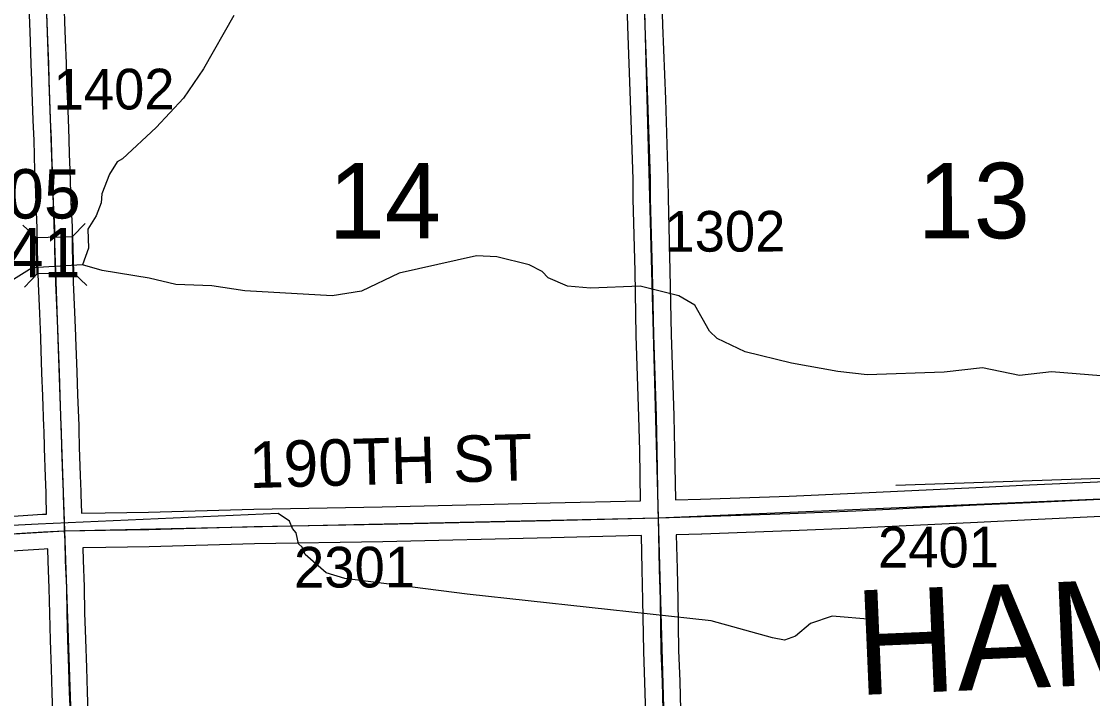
# Model space of a CAD drawing. Extents: x 128.7 to 185.5, y -21.4 to 12.6.
# Drawn here: x 161.996 to 163.84, y -4.016 to -2.85 of the extents above; entities that cross this region are included whole.
import ezdxf

# ---------------------------------------------------------------- set-up
doc = ezdxf.new("R2010")
doc.units = 0
for name, color, linetype in [('tdCoDirctArrow', 7, 'Continuous'), ('tdCoHydroRiver', 7, 'Continuous'), ('tdCoSecRdNmbr', 7, 'Continuous'), ('tdCoSecRdTxt', 7, 'Continuous'), ('tdCoSecRteBand', 7, 'Continuous'), ('tdCoSecRteCL', 7, 'Continuous'), ('tdCoSectLine', 7, 'Continuous'), ('tdCoSectNmbr', 7, 'Continuous'), ('tdCoStrucSec', 7, 'Continuous'), ('tdCoStrucSecCoName', 7, 'Continuous'), ('tdCoStrucSecFHWANum', 7, 'Continuous'), ('tdCoSurfAsphalt', 7, 'Continuous'), ('tdCoSurfGravel', 7, 'Continuous'), ('tdCoTwpNameTxt', 7, 'Continuous')]:
    doc.layers.add(name, color=color, linetype=linetype)

msp = doc.modelspace()

# ---------------------------------------------------------------- linework, layer by layer
at = {"layer": 'tdCoDirctArrow'}
msp.add_lwpolyline([(163.5013, -3.6482), (163.9205, -3.6344), (163.9241, -3.6341), (163.9263, -3.6337), (163.9291, -3.633), (163.9318, -3.632), (163.9345, -3.6307), (163.937, -3.6292), (163.9394, -3.6276), (163.9416, -3.6257), (163.9437, -3.6236), (163.9455, -3.6214), (163.9472, -3.6189), (163.9486, -3.6164), (163.9498, -3.6137), (163.9508, -3.611), (163.9515, -3.6082), (163.952, -3.6053), (163.9522, -3.6024), (163.9521, -3.5994), (163.9401, -3.2138)], dxfattribs=at)
at = {"layer": 'tdCoHydroRiver'}
for points in [[(162.3616, -2.8396), (162.3098, -2.9315), (162.2753, -2.9817), (162.2283, -3.0324), (162.1704, -3.0866), (162.1611, -3.0917), (162.1477, -3.1128), (162.1347, -3.1464), (162.1337, -3.1622), (162.1251, -3.1846), (162.1102, -3.2073), (162.1114, -3.2404), (162.1014, -3.2692), (162.0148, -3.274), (161.9824, -3.2941)], [(163.8748, -3.4617), (163.7688, -3.453), (163.7138, -3.4598), (163.6501, -3.4464), (163.5841, -3.4536), (163.4517, -3.4586), (163.401, -3.4526), (163.3215, -3.4382), (163.2419, -3.4191), (163.1937, -3.3956), (163.1806, -3.3835), (163.1552, -3.3386), (163.1278, -3.3223), (163.0609, -3.3059), (162.9758, -3.3091), (162.9362, -3.3058), (162.9025, -3.2913), (162.8926, -3.2806), (162.8701, -3.2688), (162.8143, -3.2551), (162.7795, -3.2533), (162.6465, -3.2835), (162.5814, -3.3143), (162.5312, -3.3225), (162.3809, -3.314), (162.3237, -3.305), (162.2621, -3.3026), (162.2159, -3.2917), (162.1349, -3.279), (162.1014, -3.2692)], [(163.4596, -3.8797), (163.3915, -3.8743), (163.3541, -3.8868), (163.3281, -3.9083), (163.3094, -3.9153), (163.2887, -3.9113), (163.1835, -3.8821), (162.7635, -3.8363), (162.5525, -3.8095), (162.5206, -3.7996), (162.4847, -3.7678), (162.4795, -3.7554), (162.4729, -3.7493), (162.4691, -3.7305), (162.4625, -3.7229), (162.4573, -3.7104), (162.4378, -3.697), (162.025, -3.7156), (161.3129, -3.7517)]]:
    msp.add_lwpolyline(points, dxfattribs=at)
at = {"layer": 'tdCoSecRteBand'}
for points in [[(162.0996, -3.6968), (162.1401, -3.6959), (162.1402, -3.6959), (162.1403, -3.6959), (162.2148, -3.6947), (162.3959, -3.6898), (162.3961, -3.6897), (162.3962, -3.6897), (162.6171, -3.6858), (162.9062, -3.6791), (163.0618, -3.6753), (163.0618, -3.6753), (163.0619, -3.6753), (163.0602, -3.5885), (163.059, -3.531), (163.0543, -3.3906), (163.0543, -3.3903), (163.0543, -3.3901), (163.0523, -3.2802), (163.0491, -3.1553), (163.0491, -3.1551), (163.0491, -3.1548), (163.0489, -3.1216), (163.0444, -2.9859), (163.0398, -2.8585), (163.0397, -2.8584), (163.0397, -2.8582), (163.0358, -2.7159)], [(163.0963, -2.7342), (163.0997, -2.8564), (163.1044, -2.9838), (163.1044, -2.9839), (163.1044, -2.9839), (163.1088, -3.12), (163.1089, -3.1204), (163.1089, -3.1208), (163.1091, -3.1541), (163.1123, -3.2788), (163.1123, -3.2789), (163.1123, -3.2791), (163.1143, -3.3888), (163.119, -3.5291), (163.119, -3.5293), (163.119, -3.5295), (163.1202, -3.5872), (163.1202, -3.5872), (163.1202, -3.5873), (163.1219, -3.6738)], [(161.9484, -3.7039), (162.0324, -3.6987), (162.0328, -3.6987), (162.0332, -3.6986), (162.0396, -3.6984), (162.0386, -3.6667), (162.0385, -3.6613), (162.0374, -3.6341), (162.0374, -3.634), (162.0374, -3.6339), (162.0358, -3.5846), (162.0358, -3.5845), (162.0358, -3.5843), (162.0351, -3.5549), (162.0349, -3.5479), (162.033, -3.4949), (162.033, -3.4948), (162.033, -3.4948), (162.0316, -3.4555), (162.0295, -3.3967), (162.0294, -3.394), (162.0276, -3.3529), (162.0276, -3.3528), (162.0276, -3.3528), (162.0255, -3.301), (162.0255, -3.3008), (162.0255, -3.3007), (162.0244, -3.2647), (162.0244, -3.2646), (162.0244, -3.2646), (162.0237, -3.2414), (162.0237, -3.2384), (162.0237, -3.2381), (162.0237, -3.2377), (162.0235, -3.2059), (162.0214, -3.1638), (162.0214, -3.1636), (162.0214, -3.1633), (162.0203, -3.1281), (162.0195, -3.1078), (162.0195, -3.1076), (162.0195, -3.1075), (162.0186, -3.08), (162.0179, -3.0547), (162.0164, -3.02), (162.0164, -3.0199), (162.0164, -3.0198), (162.0141, -2.955), (162.014, -2.9548), (162.014, -2.9547), (162.014, -2.9515), (162.0131, -2.9236), (162.0116, -2.8835), (162.0104, -2.8526), (162.0104, -2.8525), (162.0104, -2.8524), (162.0091, -2.8127)], [(162.069, -2.8107), (162.0703, -2.8503), (162.0716, -2.8811), (162.0716, -2.8811), (162.0716, -2.8812), (162.0731, -2.9215), (162.0731, -2.9216), (162.0731, -2.9217), (162.0739, -2.9498), (162.074, -2.9529), (162.0764, -3.0176), (162.0778, -3.0523), (162.0779, -3.0525), (162.0779, -3.0527), (162.0786, -3.0782), (162.0794, -3.1055), (162.0803, -3.1257), (162.0803, -3.1259), (162.0803, -3.126), (162.0814, -3.1612), (162.0834, -3.2036), (162.0835, -3.2042), (162.0835, -3.2049), (162.0837, -3.2371), (162.0837, -3.2398), (162.0843, -3.2629), (162.0854, -3.2987), (162.0876, -3.3503), (162.0893, -3.3915), (162.0894, -3.3942), (162.0894, -3.3943), (162.0894, -3.3944), (162.0916, -3.4533), (162.0916, -3.4534), (162.0916, -3.4534), (162.0929, -3.4928), (162.0948, -3.5457), (162.0951, -3.5529), (162.0951, -3.5531), (162.0951, -3.5533), (162.0958, -3.5828), (162.0974, -3.6319), (162.0984, -3.6591), (162.0984, -3.6592), (162.0984, -3.6593), (162.0986, -3.6648), (162.0996, -3.6964), (162.0996, -3.6964), (162.0996, -3.6968)], [(163.1219, -3.6738), (163.165, -3.6727), (163.3176, -3.6673), (163.4306, -3.6624), (163.6387, -3.6525), (163.7309, -3.6481), (163.7309, -3.6481), (163.731, -3.6481), (163.9001, -3.6402)], [(163.9029, -3.7001), (163.7338, -3.708), (163.6416, -3.7125), (163.6416, -3.7125), (163.6415, -3.7125), (163.4334, -3.7223), (163.4334, -3.7223), (163.4333, -3.7223), (163.3201, -3.7273), (163.32, -3.7273), (163.3199, -3.7273), (163.167, -3.7327), (163.1668, -3.7327), (163.1666, -3.7327), (163.1232, -3.7338), (163.1232, -3.7338), (163.1246, -3.7926), (163.1246, -3.7926), (163.1246, -3.7926), (163.1259, -3.8451), (163.1259, -3.8452), (163.1259, -3.8453), (163.1273, -3.933), (163.1293, -3.9862), (163.1293, -3.9864), (163.1293, -3.9865), (163.1313, -4.0594)], [(163.0713, -4.0612), (163.0693, -3.9883), (163.0674, -3.9349), (163.0674, -3.9346), (163.0674, -3.9343), (163.0659, -3.8464), (163.0646, -3.794), (163.0632, -3.7353), (162.9077, -3.7391), (162.9077, -3.7391), (162.9077, -3.7391), (162.6184, -3.7458), (162.6183, -3.7458), (162.6182, -3.7458), (162.3974, -3.7497), (162.2163, -3.7547), (162.2161, -3.7547), (162.216, -3.7547), (162.1413, -3.7559), (162.1016, -3.7567), (162.1022, -3.7774), (162.1041, -3.8234), (162.1041, -3.8238), (162.1041, -3.8241), (162.1049, -3.8682), (162.1062, -3.9137), (162.108, -3.9631), (162.108, -3.9632), (162.108, -3.9633), (162.1091, -4.0043), (162.1104, -4.0405)], [(162.0505, -4.0425), (162.0492, -4.0063), (162.0492, -4.0062), (162.0492, -4.006), (162.048, -3.9651), (162.0463, -3.9157), (162.0463, -3.9156), (162.0463, -3.9156), (162.0449, -3.8698), (162.0449, -3.8697), (162.0449, -3.8695), (162.0441, -3.8256), (162.0422, -3.7796), (162.0422, -3.7794), (162.0422, -3.7792), (162.0417, -3.7584), (162.0356, -3.7586), (161.952, -3.7637)]]:
    msp.add_lwpolyline(points, dxfattribs=at)
at = {"layer": 'tdCoSecRteCL'}
for points in [[(163.0925, -3.7045), (163.0922, -3.6907), (163.0902, -3.5879), (163.089, -3.5301), (163.0843, -3.3896), (163.0823, -3.2796), (163.0791, -3.1546), (163.0789, -3.121), (163.0744, -2.9849), (163.0697, -2.8574), (163.0658, -2.7144), (163.0654, -2.7054)], [(162.0706, -3.7274), (162.0702, -3.7157), (162.0686, -3.6657), (162.0684, -3.6602), (162.0674, -3.633), (162.0658, -3.5836), (162.0651, -3.554), (162.0648, -3.5468), (162.0629, -3.4938), (162.0616, -3.4544), (162.0595, -3.3955), (162.0593, -3.3928), (162.0576, -3.3516), (162.0555, -3.2997), (162.0544, -3.2638), (162.0537, -3.2406), (162.0537, -3.2376), (162.0535, -3.205), (162.0514, -3.1624), (162.0503, -3.127), (162.0494, -3.1066), (162.0486, -3.0791), (162.0479, -3.0536), (162.0464, -3.0187), (162.044, -2.9539), (162.0439, -2.9506), (162.0431, -2.9226), (162.0416, -2.8823), (162.0404, -2.8514), (162.039, -2.8116)], [(163.0925, -3.7045), (163.1659, -3.7027), (163.3188, -3.6973), (163.432, -3.6924), (163.6401, -3.6825), (163.7324, -3.6781), (163.9015, -3.6702), (164.0463, -3.663), (164.082, -3.662), (164.082, -3.662)], [(162.0706, -3.7274), (162.1408, -3.7259), (162.2155, -3.7247), (162.3967, -3.7197), (162.6177, -3.7158), (162.907, -3.7091), (163.0925, -3.7045)], [(163.1205, -4.7055), (163.1193, -4.6475), (163.1173, -4.5595), (163.1151, -4.4818), (163.1131, -4.4086), (163.1097, -4.2798), (163.105, -4.1679), (163.1013, -4.0603), (163.0993, -3.9874), (163.0974, -3.9338), (163.0959, -3.8458), (163.0946, -3.7933), (163.0925, -3.7045)], [(161.1064, -3.7848), (161.1489, -3.7824), (161.2152, -3.7774), (161.4475, -3.7634), (161.5203, -3.758), (161.6401, -3.7516), (161.7398, -3.7459), (161.8241, -3.741), (161.9501, -3.7338), (162.0342, -3.7286), (162.0706, -3.7274)], [(162.1048, -4.734), (162.1037, -4.7072), (162.1017, -4.6487), (162.1003, -4.612), (162.0981, -4.5502), (162.0958, -4.4994), (162.0947, -4.4633), (162.0936, -4.4286), (162.0918, -4.378), (162.0907, -4.3455), (162.0888, -4.2909), (162.0867, -4.2457), (162.0849, -4.1847), (162.0834, -4.1382), (162.0822, -4.0963), (162.0804, -4.0415), (162.0791, -4.0052), (162.078, -3.9642), (162.0763, -3.9147), (162.0749, -3.869), (162.0741, -3.8247), (162.0722, -3.7784), (162.0713, -3.7441), (162.0706, -3.7274)]]:
    msp.add_lwpolyline(points, dxfattribs=at)
at = {"layer": 'tdCoSectLine'}
for points in [[(163.065, -2.7054), (163.0921, -3.7045)], [(162.0356, -2.7194), (162.0703, -3.7274)], [(163.0921, -3.7045), (164.0817, -3.662)], [(162.0703, -3.7274), (163.0921, -3.7045)], [(163.0921, -3.7045), (163.1201, -4.7055)], [(161.06, -3.7873), (162.0703, -3.7274)], [(162.0703, -3.7274), (162.1045, -4.734)]]:
    msp.add_lwpolyline(points, dxfattribs=at)
at = {"layer": 'tdCoStrucSec'}
for p, q in [((162.0216, -3.2221), (161.9988, -3.2006)), ((162.0841, -3.2204), (162.1057, -3.1977)), ((162.0232, -3.2847), (162.0017, -3.3074)), ((162.0858, -3.283), (162.1085, -3.3045))]:
    msp.add_line(p, q, dxfattribs=at)
msp.add_lwpolyline([(162.0232, -3.2847), (162.0216, -3.2221), (162.0841, -3.2204), (162.0858, -3.283)], close=True, dxfattribs=at)
at = {"layer": 'tdCoSurfAsphalt'}
msp.add_lwpolyline([(162.0804, -4.0415), (162.0791, -4.0052), (162.078, -3.9642), (162.0763, -3.9147), (162.0749, -3.869), (162.0741, -3.8247), (162.0722, -3.7784), (162.0713, -3.7441), (162.0706, -3.7274), (162.0702, -3.7157), (162.0686, -3.6657), (162.0684, -3.6602), (162.0674, -3.633), (162.0658, -3.5836), (162.0651, -3.554), (162.0648, -3.5468), (162.0629, -3.4938), (162.0616, -3.4544), (162.0595, -3.3955), (162.0593, -3.3928), (162.0576, -3.3516), (162.0555, -3.2997), (162.0544, -3.2638), (162.0537, -3.2406), (162.0537, -3.2376), (162.0535, -3.205), (162.0514, -3.1624), (162.0503, -3.127), (162.0494, -3.1066), (162.0486, -3.0791), (162.0479, -3.0536), (162.0464, -3.0187), (162.044, -2.9539), (162.0439, -2.9506), (162.0431, -2.9226), (162.0416, -2.8823), (162.0404, -2.8514), (162.039, -2.8116)], dxfattribs=at)
at = {"layer": 'tdCoSurfGravel'}
for points in [[(163.1013, -4.0603), (163.0993, -3.9874), (163.0974, -3.9338), (163.0959, -3.8458), (163.0946, -3.7933), (163.0925, -3.7045), (163.0922, -3.6907), (163.0902, -3.5879), (163.089, -3.5301), (163.0843, -3.3896), (163.0823, -3.2796), (163.0791, -3.1546), (163.0789, -3.121), (163.0744, -2.9849), (163.0697, -2.8574), (163.0658, -2.7144)], [(161.9501, -3.7338), (162.0342, -3.7286), (162.0706, -3.7274), (162.1408, -3.7259), (162.2155, -3.7247), (162.3967, -3.7197), (162.6177, -3.7158), (162.907, -3.7091), (163.0925, -3.7045), (163.1659, -3.7027), (163.3188, -3.6973), (163.432, -3.6924), (163.6401, -3.6825), (163.7324, -3.6781), (163.9015, -3.6702), (164.0463, -3.663), (164.082, -3.662)]]:
    msp.add_lwpolyline(points, dxfattribs=at)

# ---------------------------------------------------------------- texts
at = {"layer": 'tdCoSecRdNmbr'}
for s, rotation, p in [('1402', 0.1221, (162.0516, -3.0016)), ('1302', 0.1229, (163.1028, -3.2464)), ('2401', 0.1232, (163.4704, -3.7904)), ('2301', 0.1224, (162.4654, -3.8249))]:
    msp.add_text(s, height=0.07, rotation=rotation, dxfattribs=at).set_placement(p)
at = {"layer": 'tdCoSecRdTxt'}
msp.add_text('190TH ST', height=0.08, rotation=1.613, dxfattribs=at).set_placement((162.3891, -3.6536))
at = {"layer": 'tdCoSectNmbr'}
for s, rotation, p in [('14', 0.1224, (162.525, -3.2239)), ('13', 0.1232, (163.5385, -3.2236))]:
    msp.add_text(s, height=0.13, rotation=rotation, dxfattribs=at).set_placement(p)
at = {"layer": 'tdCoStrucSecCoName'}
msp.add_text('M-1405', height=0.085, dxfattribs=at).set_placement((161.7128, -3.1892))
at = {"layer": 'tdCoStrucSecFHWANum'}
msp.add_text('124041', height=0.085, dxfattribs=at).set_placement((161.7184, -3.2903))
at = {"layer": 'tdCoTwpNameTxt'}
msp.add_text('  HAMPSHIRE       ', height=0.18, rotation=2.4245, dxfattribs=at).set_placement((163.3011, -4.0158))

doc.saveas('drawing.dxf')
